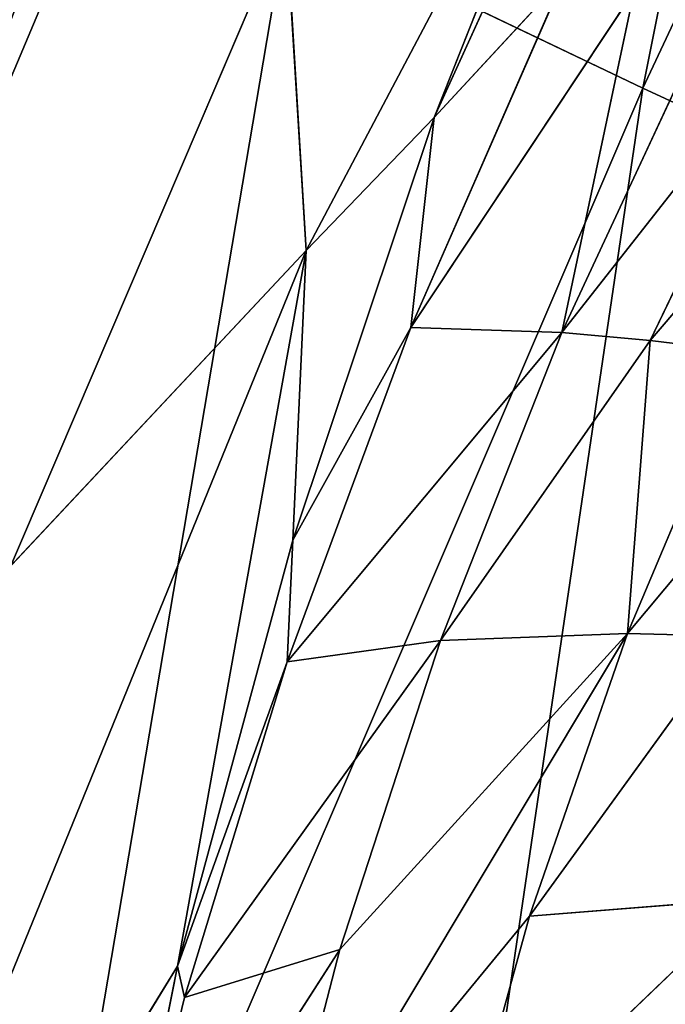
# Model space of a CAD drawing. Extents: x 0 to 500, y 0 to 390.
# Tile 291 of 656: x 20.76 to 22.82, y 282.95 to 286.09. Entities that reach past the tile are written whole.
import ezdxf

# ---------------------------------------------------------------- set-up
doc = ezdxf.new("R2010")
doc.units = 0
doc.header["$LTSCALE"] = 25.4
doc.layers.get('0').update_dxf_attribs({"linetype": 'CONTINUOUS'})

# ---------------------------------------------------------------- blocks, each defined once
blk = doc.blocks.new('ATLANTA505_-_S_STL')
at = {"color": 0}
for p, q in [((19.6914, 118.4185, 106.7745), (21.6767, 118.4281, 102.0646)), ((19.6914, 118.4185, 106.7745), (21.6767, 118.4281, 102.0646)), ((19.6914, 118.4185, 106.7745), (21.8268, 115.8932, 104.4967)), ((19.6914, 118.4185, 106.7745), (21.8268, 115.8932, 104.4967)), ((21.6767, 118.4281, 102.0646), (21.8268, 115.8932, 104.4967)), ((21.6767, 118.4281, 102.0646), (21.8268, 115.8932, 104.4967)), ((19.8694, 115.8864, 109.2959), (21.8268, 115.8932, 104.4967)), ((19.8694, 115.8864, 109.2959), (21.8268, 115.8932, 104.4967)), ((21.4157, 114.7574, 106.7812), (19.8694, 115.8864, 109.2959)), ((21.4157, 114.7574, 106.7812), (19.8694, 115.8864, 109.2959)), ((21.4157, 114.7574, 106.7812), (21.8268, 115.8932, 104.4967)), ((21.4157, 114.7574, 106.7812), (21.8268, 115.8932, 104.4967)), ((21.7836, 115.169, 105.4218), (21.8268, 115.8932, 104.4967)), ((21.7836, 115.169, 105.4218), (21.8268, 115.8932, 104.4967)), ((21.8268, 115.8932, 104.4967), (22.2349, 115.4278, 104.0727)), ((21.8268, 115.8932, 104.4967), (22.2349, 115.4278, 104.0727)), ((22.7905, 115.5485, 102.6727), (22.2349, 115.4278, 104.0727)), ((22.7905, 115.5485, 102.6727), (22.2349, 115.4278, 104.0727)), ((22.2349, 115.4278, 104.0727), (21.7836, 115.169, 105.4218)), ((22.2349, 115.4278, 104.0727), (21.7836, 115.169, 105.4218)), ((22.1608, 115.0114, 104.7431), (22.2349, 115.4278, 104.0727)), ((22.1608, 115.0114, 104.7431), (22.2349, 115.4278, 104.0727)), ((22.2349, 115.4278, 104.0727), (22.4555, 115.4093, 103.5886)), ((22.6504, 115.0313, 103.6225), (22.2349, 115.4278, 104.0727)), ((22.6504, 115.0313, 103.6225), (22.2349, 115.4278, 104.0727)), ((22.2349, 115.4278, 104.0727), (22.4555, 115.4093, 103.5886)), ((21.7836, 115.169, 105.4218), (21.4157, 114.7574, 106.7812)), ((21.7836, 115.169, 105.4218), (21.4157, 114.7574, 106.7812)), ((21.7656, 114.8786, 105.8097), (21.7836, 115.169, 105.4218)), ((21.7656, 114.8786, 105.8097), (21.7836, 115.169, 105.4218)), ((22.1608, 115.0114, 104.7431), (21.7836, 115.169, 105.4218)), ((22.1608, 115.0114, 104.7431), (21.7836, 115.169, 105.4218)), ((21.7656, 114.8786, 105.8097), (22.1608, 115.0114, 104.7431)), ((21.7656, 114.8786, 105.8097), (22.1608, 115.0114, 104.7431)), ((22.1608, 115.0114, 104.7431), (22.6504, 115.0313, 103.6225)), ((22.1608, 115.0114, 104.7431), (22.6504, 115.0313, 103.6225)), ((22.1608, 115.0114, 104.7431), (22.8733, 114.6621, 103.6682)), ((22.1608, 115.0114, 104.7431), (22.8733, 114.6621, 103.6682)), ((22.1608, 115.0114, 104.7431), (22.6425, 114.2838, 104.7587)), ((22.1608, 115.0114, 104.7431), (22.6425, 114.2838, 104.7587)), ((21.7656, 114.8786, 105.8097), (21.4157, 114.7574, 106.7812)), ((21.7656, 114.8786, 105.8097), (21.4157, 114.7574, 106.7812)), ((21.4379, 114.6286, 106.8813), (21.7656, 114.8786, 105.8097)), ((21.4379, 114.6286, 106.8813), (21.7656, 114.8786, 105.8097)), ((21.7656, 114.8786, 105.8097), (22.6425, 114.2838, 104.7587)), ((21.7656, 114.8786, 105.8097), (22.6425, 114.2838, 104.7587)), ((21.7656, 114.8786, 105.8097), (22.2547, 114.159, 105.7413)), ((21.7656, 114.8786, 105.8097), (22.2547, 114.159, 105.7413)), ((21.4157, 114.7574, 106.7812), (21.1966, 114.285, 107.8778)), ((21.4157, 114.7574, 106.7812), (21.1966, 114.285, 107.8778)), ((21.4379, 114.6286, 106.8813), (21.4157, 114.7574, 106.7812)), ((21.4379, 114.6286, 106.8813), (21.4157, 114.7574, 106.7812)), ((22.8733, 114.6621, 103.6682), (22.6425, 114.2838, 104.7587)), ((22.8733, 114.6621, 103.6682), (22.6425, 114.2838, 104.7587)), ((21.1966, 114.285, 107.8778), (21.4379, 114.6286, 106.8813)), ((21.1966, 114.285, 107.8778), (21.4379, 114.6286, 106.8813)), ((21.4379, 114.6286, 106.8813), (22.2547, 114.159, 105.7413)), ((21.4379, 114.6286, 106.8813), (22.2547, 114.159, 105.7413)), ((21.4379, 114.6286, 106.8813), (21.9333, 113.9267, 106.7281)), ((21.4379, 114.6286, 106.8813), (21.9333, 113.9267, 106.7281)), ((21.1966, 114.285, 107.8778), (21.9333, 113.9267, 106.7281)), ((21.1966, 114.285, 107.8778), (21.9333, 113.9267, 106.7281)), ((22.2547, 114.159, 105.7413), (22.6425, 114.2838, 104.7587)), ((22.2547, 114.159, 105.7413), (22.6425, 114.2838, 104.7587)), ((22.6425, 114.2838, 104.7587), (23.1236, 114.3053, 103.7258)), ((22.6425, 114.2838, 104.7587), (23.1236, 114.3053, 103.7258)), ((22.6425, 114.2838, 104.7587), (23.4002, 113.9643, 103.7952)), ((22.6425, 114.2838, 104.7587), (23.4002, 113.9643, 103.7952)), ((22.6425, 114.2838, 104.7587), (22.9242, 113.9408, 104.784)), ((22.6425, 114.2838, 104.7587), (22.9242, 113.9408, 104.784)), ((21.9333, 113.9267, 106.7281), (22.2547, 114.159, 105.7413)), ((21.9333, 113.9267, 106.7281), (22.2547, 114.159, 105.7413)), ((22.2547, 114.159, 105.7413), (22.9242, 113.9408, 104.784)), ((22.2547, 114.159, 105.7413), (22.9242, 113.9408, 104.784)), ((22.2547, 114.159, 105.7413), (22.8522, 113.4967, 105.7196)), ((22.2547, 114.159, 105.7413), (22.8522, 113.4967, 105.7196)), ((22.9242, 113.9408, 104.784), (22.8522, 113.4967, 105.7196)), ((22.9242, 113.9408, 104.784), (22.8522, 113.4967, 105.7196)), ((23.4002, 113.9643, 103.7952), (22.9242, 113.9408, 104.784)), ((23.4002, 113.9643, 103.7952), (22.9242, 113.9408, 104.784)), ((22.9242, 113.9408, 104.784), (23.7017, 113.6425, 103.8762)), ((22.9242, 113.9408, 104.784), (23.7017, 113.6425, 103.8762)), ((22.9242, 113.9408, 104.784), (23.2311, 113.6162, 104.8214)), ((22.9242, 113.9408, 104.784), (23.2311, 113.6162, 104.8214)), ((21.6969, 113.6088, 107.6456), (21.9333, 113.9267, 106.7281)), ((21.6969, 113.6088, 107.6456), (21.9333, 113.9267, 106.7281)), ((21.9333, 113.9267, 106.7281), (22.8522, 113.4967, 105.7196)), ((21.9333, 113.9267, 106.7281), (22.8522, 113.4967, 105.7196)), ((21.6969, 113.6088, 107.6456), (22.5386, 113.28, 106.6209)), ((21.6969, 113.6088, 107.6456), (22.5386, 113.28, 106.6209)), ((22.8522, 113.4967, 105.7196), (23.2311, 113.6162, 104.8214)), ((22.8522, 113.4967, 105.7196), (23.2311, 113.6162, 104.8214)), ((22.8522, 113.4967, 105.7196), (22.5386, 113.28, 106.6209)), ((22.8522, 113.4967, 105.7196), (22.5386, 113.28, 106.6209)), ((23.1872, 113.1951, 105.7275), (22.8522, 113.4967, 105.7196)), ((22.8522, 113.4967, 105.7196), (23.5611, 113.313, 104.8708)), ((22.8522, 113.4967, 105.7196), (23.5611, 113.313, 104.8708)), ((23.1872, 113.1951, 105.7275), (22.8522, 113.4967, 105.7196)), ((22.5386, 113.28, 106.6209), (22.3082, 112.9864, 107.4584)), ((22.5386, 113.28, 106.6209), (22.3082, 112.9864, 107.4584)), ((23.2386, 112.7134, 106.5657), (22.5386, 113.28, 106.6209)), ((23.2386, 112.7134, 106.5657), (22.5386, 113.28, 106.6209)), ((23.1872, 113.1951, 105.7275), (22.5386, 113.28, 106.6209)), ((23.1872, 113.1951, 105.7275), (22.5386, 113.28, 106.6209)), ((22.3082, 112.9864, 107.4584), (23.2386, 112.7134, 106.5657)), ((22.3082, 112.9864, 107.4584), (23.2386, 112.7134, 106.5657)), ((21.7668, 65.6994, 103.436), (19.7325, 65.7024, 108.1934)), ((21.7668, 65.6994, 103.436), (19.7325, 65.7024, 108.1934)), ((22.901, 58.2828, 103.9788), (21.7668, 65.6994, 103.436)), ((22.901, 58.2828, 103.9788), (21.7668, 65.6994, 103.436)), ((20.8742, 58.2861, 108.7065), (22.901, 58.2828, 103.9788)), ((20.8742, 58.2861, 108.7065), (22.901, 58.2828, 103.9788)), ((22.901, 58.2828, 103.9788), (24.1407, 50.8892, 104.5523)), ((22.901, 58.2828, 103.9788), (24.1407, 50.8892, 104.5523)), ((22.901, 58.2828, 103.9788), (25.06, 58.2797, 99.3805)), ((22.901, 58.2828, 103.9788), (25.06, 58.2797, 99.3805))]:
    blk.add_line(p, q, dxfattribs=at)
mesh = blk.add_polyface(dxfattribs=at)
corners = [(18.8789, 119.997, 101.8033), (19.283, 120.0038, 101.979), (21.2532, 119.9956, 96.5804), (17.109, 120.0029, 107.2701)]
mesh.append_faces([[corners[k] for k in face] for face in [(0, 1, 2), (1, 0, 3)]], dxfattribs={"vtx0": -1, "color": 0})
mesh = blk.add_polyface(dxfattribs=at)
corners = [(20.8599, 119.1949, 102.6653), (18.854, 118.9983, 107.9556), (21.0083, 119.0077, 102.7299)]
mesh.append_faces([[corners[k] for k in face] for face in [(0, 1, 2)]], dxfattribs={"color": 0})
mesh = blk.add_polyface(dxfattribs=at)
corners = [(21.0083, 119.0077, 102.7299), (18.854, 118.9983, 107.9556), (18.9851, 118.7984, 108.0072)]
mesh.append_faces([[corners[k] for k in face] for face in [(0, 1, 2)]], dxfattribs={"color": 0})
mesh = blk.add_polyface(dxfattribs=at)
corners = [(21.0083, 119.0077, 102.7299), (18.9851, 118.7984, 108.0072), (21.1385, 118.8084, 102.7866)]
mesh.append_faces([[corners[k] for k in face] for face in [(0, 1, 2)]], dxfattribs={"color": 0})
mesh = blk.add_polyface(dxfattribs=at)
corners = [(21.1385, 118.8084, 102.7866), (18.9851, 118.7984, 108.0072), (19.0967, 118.5895, 108.0511)]
mesh.append_faces([[corners[k] for k in face] for face in [(0, 1, 2)]], dxfattribs={"color": 0})
mesh = blk.add_polyface(dxfattribs=at)
corners = [(21.1385, 118.8084, 102.7866), (19.0967, 118.5895, 108.0511), (21.2495, 118.5999, 102.835)]
mesh.append_faces([[corners[k] for k in face] for face in [(0, 1, 2)]], dxfattribs={"color": 0})
mesh = blk.add_polyface(dxfattribs=at)
corners = [(21.2495, 118.5999, 102.835), (19.0967, 118.5895, 108.0511), (19.6914, 118.4185, 106.7745)]
mesh.append_faces([[corners[k] for k in face] for face in [(0, 1, 2)]], dxfattribs={"color": 0})
mesh = blk.add_polyface(dxfattribs=at)
corners = [(21.2495, 118.5999, 102.835), (19.6914, 118.4185, 106.7745), (21.6767, 118.4281, 102.0646)]
mesh.append_faces([[corners[k] for k in face] for face in [(0, 1, 2)]], dxfattribs={"color": 0})
mesh = blk.add_polyface(dxfattribs=at)
corners = [(21.6767, 118.4281, 102.0646), (19.6914, 118.4185, 106.7745), (21.8268, 115.8932, 104.4967)]
mesh.append_faces([[corners[k] for k in face] for face in [(0, 1, 2)]], dxfattribs={"color": 0})
mesh = blk.add_polyface(dxfattribs=at)
corners = [(19.6914, 118.4185, 106.7745), (19.8694, 115.8864, 109.2959), (21.8268, 115.8932, 104.4967)]
mesh.append_faces([[corners[k] for k in face] for face in [(0, 1, 2)]], dxfattribs={"color": 0})
mesh = blk.add_polyface(dxfattribs=at)
corners = [(22.7905, 115.5485, 102.6727), (21.8268, 115.8932, 104.4967), (22.2349, 115.4278, 104.0727), (21.6767, 118.4281, 102.0646)]
mesh.append_faces([[corners[k] for k in face] for face in [(0, 1, 2), (1, 0, 3)]], dxfattribs={"vtx0": -1, "color": 0})
mesh = blk.add_polyface(dxfattribs=at)
corners = [(21.8268, 115.8932, 104.4967), (19.8694, 115.8864, 109.2959), (21.4157, 114.7574, 106.7812)]
mesh.append_faces([[corners[k] for k in face] for face in [(0, 1, 2)]], dxfattribs={"color": 0})
mesh = blk.add_polyface(dxfattribs=at)
corners = [(19.8694, 115.8864, 109.2959), (21.1966, 114.285, 107.8778), (21.4157, 114.7574, 106.7812)]
mesh.append_faces([[corners[k] for k in face] for face in [(0, 1, 2)]], dxfattribs={"color": 0})
mesh = blk.add_polyface(dxfattribs=at)
corners = [(21.8268, 115.8932, 104.4967), (21.4157, 114.7574, 106.7812), (21.7836, 115.169, 105.4218)]
mesh.append_faces([[corners[k] for k in face] for face in [(0, 1, 2)]], dxfattribs={"color": 0})
mesh = blk.add_polyface(dxfattribs=at)
corners = [(21.8268, 115.8932, 104.4967), (21.7836, 115.169, 105.4218), (22.2349, 115.4278, 104.0727)]
mesh.append_faces([[corners[k] for k in face] for face in [(0, 1, 2)]], dxfattribs={"color": 0})
mesh = blk.add_polyface(dxfattribs=at)
corners = [(22.7905, 115.5485, 102.6727), (22.2349, 115.4278, 104.0727), (22.4555, 115.4093, 103.5886)]
mesh.append_faces([[corners[k] for k in face] for face in [(0, 1, 2)]], dxfattribs={"color": 0})
mesh = blk.add_polyface(dxfattribs=at)
corners = [(22.2349, 115.4278, 104.0727), (21.7836, 115.169, 105.4218), (22.1608, 115.0114, 104.7431)]
mesh.append_faces([[corners[k] for k in face] for face in [(0, 1, 2)]], dxfattribs={"color": 0})
mesh = blk.add_polyface(dxfattribs=at)
corners = [(22.2349, 115.4278, 104.0727), (22.1608, 115.0114, 104.7431), (22.6504, 115.0313, 103.6225)]
mesh.append_faces([[corners[k] for k in face] for face in [(0, 1, 2)]], dxfattribs={"color": 0})
mesh = blk.add_polyface(dxfattribs=at)
corners = [(22.2349, 115.4278, 104.0727), (22.6504, 115.0313, 103.6225), (22.4555, 115.4093, 103.5886)]
mesh.append_faces([[corners[k] for k in face] for face in [(0, 1, 2)]], dxfattribs={"color": 0})
mesh = blk.add_polyface(dxfattribs=at)
corners = [(21.7836, 115.169, 105.4218), (21.4157, 114.7574, 106.7812), (21.7656, 114.8786, 105.8097)]
mesh.append_faces([[corners[k] for k in face] for face in [(0, 1, 2)]], dxfattribs={"color": 0})
mesh = blk.add_polyface(dxfattribs=at)
corners = [(21.7836, 115.169, 105.4218), (21.7656, 114.8786, 105.8097), (22.1608, 115.0114, 104.7431)]
mesh.append_faces([[corners[k] for k in face] for face in [(0, 1, 2)]], dxfattribs={"color": 0})
mesh = blk.add_polyface(dxfattribs=at)
corners = [(22.1608, 115.0114, 104.7431), (21.7656, 114.8786, 105.8097), (22.6425, 114.2838, 104.7587)]
mesh.append_faces([[corners[k] for k in face] for face in [(0, 1, 2)]], dxfattribs={"color": 0})
mesh = blk.add_polyface(dxfattribs=at)
corners = [(22.6504, 115.0313, 103.6225), (22.1608, 115.0114, 104.7431), (22.8733, 114.6621, 103.6682)]
mesh.append_faces([[corners[k] for k in face] for face in [(0, 1, 2)]], dxfattribs={"color": 0})
mesh = blk.add_polyface(dxfattribs=at)
corners = [(22.1608, 115.0114, 104.7431), (22.6425, 114.2838, 104.7587), (22.8733, 114.6621, 103.6682)]
mesh.append_faces([[corners[k] for k in face] for face in [(0, 1, 2)]], dxfattribs={"color": 0})
mesh = blk.add_polyface(dxfattribs=at)
corners = [(21.7656, 114.8786, 105.8097), (21.4157, 114.7574, 106.7812), (21.4379, 114.6286, 106.8813)]
mesh.append_faces([[corners[k] for k in face] for face in [(0, 1, 2)]], dxfattribs={"color": 0})
mesh = blk.add_polyface(dxfattribs=at)
corners = [(21.7656, 114.8786, 105.8097), (21.4379, 114.6286, 106.8813), (22.2547, 114.159, 105.7413)]
mesh.append_faces([[corners[k] for k in face] for face in [(0, 1, 2)]], dxfattribs={"color": 0})
mesh = blk.add_polyface(dxfattribs=at)
corners = [(21.7656, 114.8786, 105.8097), (22.2547, 114.159, 105.7413), (22.6425, 114.2838, 104.7587)]
mesh.append_faces([[corners[k] for k in face] for face in [(0, 1, 2)]], dxfattribs={"color": 0})
mesh = blk.add_polyface(dxfattribs=at)
corners = [(21.4157, 114.7574, 106.7812), (21.1966, 114.285, 107.8778), (21.4379, 114.6286, 106.8813)]
mesh.append_faces([[corners[k] for k in face] for face in [(0, 1, 2)]], dxfattribs={"color": 0})
mesh = blk.add_polyface(dxfattribs=at)
corners = [(22.8733, 114.6621, 103.6682), (22.6425, 114.2838, 104.7587), (23.1236, 114.3053, 103.7258)]
mesh.append_faces([[corners[k] for k in face] for face in [(0, 1, 2)]], dxfattribs={"color": 0})
mesh = blk.add_polyface(dxfattribs=at)
corners = [(21.4379, 114.6286, 106.8813), (21.1966, 114.285, 107.8778), (21.9333, 113.9267, 106.7281)]
mesh.append_faces([[corners[k] for k in face] for face in [(0, 1, 2)]], dxfattribs={"color": 0})
mesh = blk.add_polyface(dxfattribs=at)
corners = [(21.4379, 114.6286, 106.8813), (21.9333, 113.9267, 106.7281), (22.2547, 114.159, 105.7413)]
mesh.append_faces([[corners[k] for k in face] for face in [(0, 1, 2)]], dxfattribs={"color": 0})
mesh = blk.add_polyface(dxfattribs=at)
corners = [(21.1966, 114.285, 107.8778), (21.6969, 113.6088, 107.6456), (21.9333, 113.9267, 106.7281)]
mesh.append_faces([[corners[k] for k in face] for face in [(0, 1, 2)]], dxfattribs={"color": 0})
mesh = blk.add_polyface(dxfattribs=at)
corners = [(22.6425, 114.2838, 104.7587), (22.2547, 114.159, 105.7413), (22.9242, 113.9408, 104.784)]
mesh.append_faces([[corners[k] for k in face] for face in [(0, 1, 2)]], dxfattribs={"color": 0})
mesh = blk.add_polyface(dxfattribs=at)
corners = [(23.1236, 114.3053, 103.7258), (23.4002, 113.9643, 103.7952), (24.0027, 113.869, 102.7282), (22.6425, 114.2838, 104.7587)]
mesh.append_faces([[corners[k] for k in face] for face in [(0, 1, 2), (1, 0, 3)]], dxfattribs={"vtx0": -1, "color": 0})
mesh = blk.add_polyface(dxfattribs=at)
corners = [(22.6425, 114.2838, 104.7587), (22.9242, 113.9408, 104.784), (23.4002, 113.9643, 103.7952)]
mesh.append_faces([[corners[k] for k in face] for face in [(0, 1, 2)]], dxfattribs={"color": 0})
mesh = blk.add_polyface(dxfattribs=at)
corners = [(22.2547, 114.159, 105.7413), (21.9333, 113.9267, 106.7281), (22.8522, 113.4967, 105.7196)]
mesh.append_faces([[corners[k] for k in face] for face in [(0, 1, 2)]], dxfattribs={"color": 0})
mesh = blk.add_polyface(dxfattribs=at)
corners = [(22.2547, 114.159, 105.7413), (22.8522, 113.4967, 105.7196), (22.9242, 113.9408, 104.784)]
mesh.append_faces([[corners[k] for k in face] for face in [(0, 1, 2)]], dxfattribs={"color": 0})
mesh = blk.add_polyface(dxfattribs=at)
corners = [(22.8522, 113.4967, 105.7196), (23.2311, 113.6162, 104.8214), (22.9242, 113.9408, 104.784)]
mesh.append_faces([[corners[k] for k in face] for face in [(0, 1, 2)]], dxfattribs={"color": 0})
mesh = blk.add_polyface(dxfattribs=at)
corners = [(22.9242, 113.9408, 104.784), (23.7017, 113.6425, 103.8762), (23.4002, 113.9643, 103.7952)]
mesh.append_faces([[corners[k] for k in face] for face in [(0, 1, 2)]], dxfattribs={"color": 0})
mesh = blk.add_polyface(dxfattribs=at)
corners = [(23.2311, 113.6162, 104.8214), (23.7017, 113.6425, 103.8762), (22.9242, 113.9408, 104.784)]
mesh.append_faces([[corners[k] for k in face] for face in [(0, 1, 2)]], dxfattribs={"color": 0})
mesh = blk.add_polyface(dxfattribs=at)
corners = [(22.8522, 113.4967, 105.7196), (21.6969, 113.6088, 107.6456), (22.5386, 113.28, 106.6209), (21.9333, 113.9267, 106.7281)]
mesh.append_faces([[corners[k] for k in face] for face in [(0, 1, 2), (1, 0, 3)]], dxfattribs={"vtx0": -1, "color": 0})
mesh = blk.add_polyface(dxfattribs=at)
corners = [(21.6969, 113.6088, 107.6456), (22.3082, 112.9864, 107.4584), (22.5386, 113.28, 106.6209)]
mesh.append_faces([[corners[k] for k in face] for face in [(0, 1, 2)]], dxfattribs={"color": 0})
mesh = blk.add_polyface(dxfattribs=at)
corners = [(22.8522, 113.4967, 105.7196), (23.5611, 113.313, 104.8708), (23.2311, 113.6162, 104.8214)]
mesh.append_faces([[corners[k] for k in face] for face in [(0, 1, 2)]], dxfattribs={"color": 0})
mesh = blk.add_polyface(dxfattribs=at)
corners = [(22.5386, 113.28, 106.6209), (23.1872, 113.1951, 105.7275), (22.8522, 113.4967, 105.7196)]
mesh.append_faces([[corners[k] for k in face] for face in [(0, 1, 2)]], dxfattribs={"color": 0})
mesh = blk.add_polyface(dxfattribs=at)
corners = [(23.1872, 113.1951, 105.7275), (23.5611, 113.313, 104.8708), (22.8522, 113.4967, 105.7196)]
mesh.append_faces([[corners[k] for k in face] for face in [(0, 1, 2)]], dxfattribs={"color": 0})
mesh = blk.add_polyface(dxfattribs=at)
corners = [(22.3082, 112.9864, 107.4584), (23.2386, 112.7134, 106.5657), (22.5386, 113.28, 106.6209)]
mesh.append_faces([[corners[k] for k in face] for face in [(0, 1, 2)]], dxfattribs={"color": 0})
mesh = blk.add_polyface(dxfattribs=at)
corners = [(22.5386, 113.28, 106.6209), (23.2386, 112.7134, 106.5657), (23.1872, 113.1951, 105.7275)]
mesh.append_faces([[corners[k] for k in face] for face in [(0, 1, 2)]], dxfattribs={"color": 0})
mesh = blk.add_polyface(dxfattribs=at)
corners = [(22.3082, 112.9864, 107.4584), (23.0151, 112.442, 107.3247), (23.2386, 112.7134, 106.5657)]
mesh.append_faces([[corners[k] for k in face] for face in [(0, 1, 2)]], dxfattribs={"color": 0})
mesh = blk.add_polyface(dxfattribs=at)
corners = [(19.7325, 65.7024, 108.1934), (20.7386, 73.1362, 102.9241), (21.7668, 65.6994, 103.436), (18.6982, 73.1388, 107.7091)]
mesh.append_faces([[corners[k] for k in face] for face in [(0, 1, 2), (1, 0, 3)]], dxfattribs={"vtx0": -1, "color": 0})
mesh = blk.add_polyface(dxfattribs=at)
corners = [(20.8742, 58.2861, 108.7065), (21.7668, 65.6994, 103.436), (22.901, 58.2828, 103.9788), (19.7325, 65.7024, 108.1934)]
mesh.append_faces([[corners[k] for k in face] for face in [(0, 1, 2), (1, 0, 3)]], dxfattribs={"vtx0": -1, "color": 0})
mesh = blk.add_polyface(dxfattribs=at)
corners = [(22.901, 58.2828, 103.9788), (23.9339, 65.6967, 98.8086), (25.06, 58.2797, 99.3805), (21.7668, 65.6994, 103.436)]
mesh.append_faces([[corners[k] for k in face] for face in [(0, 1, 2), (1, 0, 3)]], dxfattribs={"vtx0": -1, "color": 0})
mesh = blk.add_polyface(dxfattribs=at)
corners = [(22.1228, 50.8928, 109.2482), (22.901, 58.2828, 103.9788), (24.1407, 50.8892, 104.5523), (20.8742, 58.2861, 108.7065)]
mesh.append_faces([[corners[k] for k in face] for face in [(0, 1, 2), (1, 0, 3)]], dxfattribs={"vtx0": -1, "color": 0})
mesh = blk.add_polyface(dxfattribs=at)
corners = [(24.1407, 50.8892, 104.5523), (25.06, 58.2797, 99.3805), (26.29, 50.8859, 99.9853), (22.901, 58.2828, 103.9788)]
mesh.append_faces([[corners[k] for k in face] for face in [(0, 1, 2), (1, 0, 3)]], dxfattribs={"vtx0": -1, "color": 0})
mesh = blk.add_polyface(dxfattribs=at)
corners = [(23.4777, 43.5251, 109.8183), (24.1407, 50.8892, 104.5523), (25.4852, 43.5213, 105.1564), (22.1228, 50.8928, 109.2482)]
mesh.append_faces([[corners[k] for k in face] for face in [(0, 1, 2), (1, 0, 3)]], dxfattribs={"vtx0": -1, "color": 0})

msp = doc.modelspace()

# ---------------------------------------------------------------- block references
at = {"color": 254, "extrusion": (0, -1, 1.11022e-16)}
msp.add_blockref('ATLANTA505_-_S_STL', (-0.1495, -0.01, -389.8516), dxfattribs=at)

doc.saveas('drawing.dxf')
